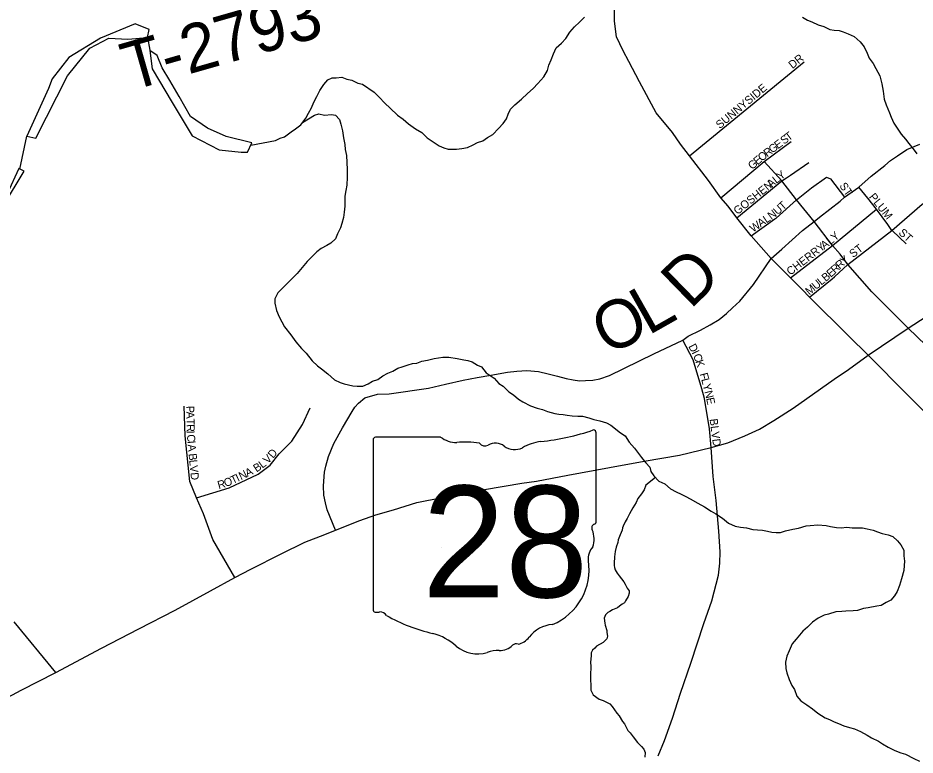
# Model space of a CAD drawing. Extents: x 1310247 to 1664935, y 235267 to 584339.
# Drawn here: x 1492962 to 1498565, y 450576 to 455176 of the extents above; entities that cross this region are included whole.
import ezdxf

# ---------------------------------------------------------------- set-up
doc = ezdxf.new("R2010")
doc.units = 0
for name, color, linetype in [('GM_X_County_Road', 7, 'Continuous'), ('GM_X_County_Road_Text', 7, 'Continuous'), ('GM_X_Minor_Lake', 7, 'Continuous'), ('GM_X_Minor_River', 7, 'Continuous'), ('GM_X_State_Location', 7, 'Continuous'), ('GM_X_State_Route', 7, 'Continuous'), ('GM_X_State_Shield', 7, 'Continuous'), ('GM_X_Township_Road', 7, 'Continuous'), ('GM_X_Township_Road_Text', 7, 'Continuous'), ('GM_X_Township_Subdivision', 7, 'Continuous'), ('GM_X_Township_Subdivision_Text', 7, 'Continuous')]:
    doc.layers.add(name, color=color, linetype=linetype)

msp = doc.modelspace()

# ---------------------------------------------------------------- linework, layer by layer
at = {"layer": 'GM_X_County_Road'}
for points in [[(1498271.8, 453072.2), (1498271.8, 453072.2), (1498150.5, 453190.1), (1497905.6, 453433.8), (1497860.1, 453481.4), (1497786.2, 453554.3), (1497667.3, 453674.3), (1497542.3, 453816), (1497452.5, 453928.5), (1497397.1, 454001), (1497351.5, 454054.3), (1497274.2, 454161.1), (1497156.5, 454316.3), (1497100.5, 454388.8), (1497050.5, 454461.6), (1496947.9, 454582.9), (1496843.1, 454776.9), (1496777.4, 454903.7), (1496741.4, 454971), (1496700.6, 455058.7), (1496688.1, 455155.7), (1496688.1, 455241.8)], [(1494945.5, 451978.8), (1494894.3, 452106.5), (1494883.4, 452150.8), (1494872.4, 452197.1), (1494869.8, 452255.2), (1494877.8, 452341.1), (1494884.7, 452379), (1494902.1, 452438.7), (1494935.9, 452520), (1494990.2, 452618.8), (1495050.5, 452719.6), (1495066.5, 452747.8), (1495088.1, 452772.2), (1495127.9, 452805.7), (1495208.1, 452828), (1495281.3, 452829.3), (1495526.7, 452864.9), (1495632.7, 452890.7), (1495742.8, 452915.8), (1495829.3, 452931.8), (1495916.5, 452947.2), (1496020.3, 452964.6), (1496078.9, 452972.3), (1496141, 452976.5), (1496213.5, 452968.8), (1496274.1, 452954.9), (1496332, 452939.5), (1496386.4, 452925.6), (1496430, 452917.6), (1496468.7, 452912.3), (1496506, 452912.7), (1496552.3, 452914.8), (1496596.3, 452923.1), (1496657.3, 452944), (1496934.1, 453080.7), (1497115.3, 453164.4), (1497148.6, 453189.3), (1497225.2, 453228.5), (1497284.8, 453260.2), (1497340.8, 453293.1), (1497387.6, 453331.4), (1497423.9, 453366.2), (1497471.3, 453408.3), (1497555.7, 453512.5), (1497667.3, 453674.3), (1497732.6, 453732.8), (1497861.2, 453850), (1497934.6, 453905.6), (1497968.9, 453931.7), (1498097.1, 454032.9), (1498124.7, 454056.8), (1498213.2, 454120.4), (1498290.7, 454187.7), (1498375.2, 454255.8), (1498411.2, 454285.5), (1498455.8, 454315.3), (1498512.9, 454355.9), (1498595.6, 454388.3)], [(1499099.8, 452242.3), (1498518.6, 452824.8), (1498271.8, 453072.2)]]:
    msp.add_lwpolyline(points, dxfattribs=at)
at = {"layer": 'GM_X_Minor_Lake'}
for points in [[(1493771.8, 455053.7), (1493780.9, 455103.6), (1493693.5, 455139.3), (1493477.5, 455049.4), (1493280.9, 454929), (1493176.1, 454796.8), (1493152.8, 454735.2), (1493018.6, 454437.4)], [(1493018.6, 454437.4), (1493074.4, 454426.3), (1493272.6, 454815), (1493412.2, 454986.5), (1493529.6, 455050.4), (1493649.5, 455044), (1493771.8, 455053.7), (1493780.9, 455103.6), (1493693.5, 455139.3), (1493477.5, 455049.4), (1493280.9, 454929), (1493176.1, 454796.8), (1493152.8, 454735.2), (1493018.6, 454437.4)], [(1493018.6, 454437.4), (1493074.4, 454426.3), (1493272.6, 454815), (1493412.2, 454986.5), (1493529.6, 455050.4), (1493649.5, 455044), (1493771.8, 455053.7)], [(1493786.2, 454975.3), (1493799.8, 454858.9), (1493925.5, 454648.2), (1494051.3, 454439.4), (1494219.6, 454352.1), (1494355.3, 454337.4), (1494395.4, 454338.6), (1494422.6, 454396.2), (1494263.3, 454435.3), (1494146.3, 454487.7), (1494039.8, 454561.8), (1493968.3, 454685.4), (1493910.3, 454784.6), (1493863.9, 454863.6)], [(1493786.4, 454973.1), (1493799.8, 454858.9), (1493925.5, 454648.2), (1494051.3, 454439.4), (1494219.6, 454352.1), (1494355.3, 454337.4), (1494395.4, 454338.6), (1494422.6, 454396.2), (1494263.3, 454435.3), (1494146.3, 454487.7), (1494039.8, 454561.8), (1493968.3, 454685.4), (1493910.3, 454784.6), (1493863.9, 454863.6)], [(1493863.9, 454863.6), (1493831.5, 454942.4), (1493786.4, 454973.1)], [(1492431.2, 454002.1), (1492871.5, 454005.6), (1493002, 454219.4), (1492968.4, 454236.1), (1492895.1, 454079.3), (1492796.5, 454053.1), (1492445, 454090)]]:
    msp.add_lwpolyline(points, dxfattribs=at)
at = {"layer": 'GM_X_Minor_River'}
for points in [[(1494416, 454382.3), (1494570.7, 454410.4), (1494599.2, 454425.7), (1494627.5, 454435), (1494668.4, 454466), (1494694.9, 454483.4), (1494729.7, 454508.5), (1494760.8, 454549.8), (1494777.7, 454581.4), (1494794.6, 454615), (1494809.5, 454650.7), (1494828.5, 454686.3), (1494847.5, 454723.9), (1494872.5, 454761.3), (1494897.3, 454788.7), (1494923.7, 454802.1), (1494949.7, 454801.4), (1494984, 454806.6), (1495015.7, 454793.8), (1495047.6, 454787), (1495085.2, 454768), (1495115.1, 454763.2), (1495186, 454713.4), (1495217.3, 454680.6), (1495254.4, 454643.6), (1495287.7, 454612.7), (1495332.7, 454569.5), (1495368.1, 454544.6), (1495401.4, 454515.7), (1495444.7, 454484.6), (1495484.2, 454461.6), (1495517.5, 454428.7), (1495549, 454407.9), (1495592.4, 454378.8), (1495622.1, 454366), (1495649.9, 454357.3), (1495700.1, 454358), (1495734.2, 454361.2), (1495770.5, 454368.3), (1495805, 454383.5), (1495831.4, 454398.8), (1495865.8, 454410), (1495894.4, 454429.3), (1495928.9, 454448.4), (1495964, 454485.6), (1495992.9, 454516.9), (1496013.7, 454546.5), (1496024.5, 454576.2), (1496039.3, 454605.9), (1496066, 454633.3), (1496107, 454668.3), (1496144.1, 454705.4), (1496179, 454736.6), (1496209.9, 454767.8), (1496247, 454809), (1496270.1, 454848.5), (1496276.9, 454880.3), (1496291.8, 454914), (1496306.8, 454951.7), (1496323.8, 454989.3), (1496356.7, 455018.5), (1496383.5, 455047.9), (1496408.6, 455087.3), (1496437.5, 455120.6), (1496470.3, 455149.8), (1496501.2, 455181.1)], [(1497862.4, 455181), (1497894, 455162.2), (1497919.8, 455151.6), (1497959.4, 455132.5), (1497995.2, 455121.6), (1498032.9, 455104.7), (1498058.8, 455100), (1498090.8, 455097.2), (1498116.6, 455088.6), (1498146.4, 455075.8), (1498184.1, 455060.8), (1498221.3, 455027.8), (1498246.5, 454995.2), (1498265.6, 454956.6), (1498278.8, 454924.3), (1498304, 454891.6), (1498319.2, 454861.2), (1498344.1, 454814.5), (1498356.8, 454764.1), (1498365.7, 454719.8), (1498372.4, 454669.6), (1498383.5, 454633.3), (1498404.3, 454584.7), (1498415.6, 454556.3), (1498432.7, 454519.9), (1498457.8, 454481.2), (1498479, 454450.6), (1498504.3, 454419.9), (1498525.7, 454393.4), (1498552.8, 454358.6), (1498576.1, 454328)], [(1493771.8, 455053.7), (1493786.2, 454975.3)], [(1494740.3, 454522.6), (1494813.4, 454568.5), (1494841.7, 454577.8), (1494877.6, 454568.9), (1494919.8, 454573.9), (1494945.7, 454569.2), (1494971.1, 454542.5), (1494978.3, 454512.3), (1494989.3, 454472), (1494996.2, 454427.8), (1495003.1, 454385.5), (1495006.4, 454355.4), (1495013.4, 454317.2), (1495016.3, 454273), (1495019.2, 454230.9), (1495017.9, 454182.9), (1495016.6, 454132.8), (1495009.8, 454099), (1495002.8, 454063.1), (1495003.9, 454027), (1495003.2, 454001), (1495000.2, 453963), (1494995.4, 453931.1), (1494984.4, 453893.3), (1494975.7, 453865.5), (1494958.6, 453827.9), (1494945.8, 453798.2), (1494917.1, 453770.8), (1494890.6, 453755.5), (1494856, 453736.3), (1494829.5, 453717), (1494798.6, 453685.7), (1494767.8, 453656.4), (1494705.7, 453581.9), (1494676.9, 453552.5), (1494646, 453521.3), (1494617.2, 453492), (1494586.3, 453460.7), (1494567.3, 453423.1), (1494566.6, 453395.1), (1494577.4, 453350.8), (1494594.4, 453310.3), (1494626.9, 453247.4), (1494665.7, 453198.3), (1494698.7, 453155.5), (1494733.6, 453112.5), (1494763, 453083.8), (1494799.9, 453036.8), (1494833.1, 453003.9), (1494858.7, 452987.2), (1494898, 452954.2), (1494939.1, 452917.1), (1494974.8, 452900.2), (1495000.6, 452891.6), (1495026.5, 452886.9), (1495054.4, 452880.2), (1495080.4, 452877.5), (1495116.5, 452878.6), (1495148.9, 452891.8), (1495175.5, 452909.2), (1495209.8, 452920.4), (1495240.4, 452941.6), (1495273, 452958.8), (1495303.4, 452972.1), (1495333.9, 452989.4), (1495362.2, 452998.7), (1495398.6, 453011.8), (1495426.9, 453019.1), (1495453, 453022.4), (1495485.4, 453033.6), (1495519.7, 453040.8), (1495562, 453049.7), (1495588.2, 453055.1), (1495616.3, 453058.4), (1495652.5, 453059.5), (1495706.3, 453050.1), (1495746.3, 453043.1), (1495772.2, 453038.5), (1495798, 453029.8), (1495831.6, 453008.9), (1495857.4, 452998.3), (1495886.5, 452961.5), (1495935.7, 452928.2), (1495965, 452895.4), (1495992.6, 452878.7), (1496027.7, 452841.8), (1496057.3, 452823), (1496088.7, 452796.2), (1496116.3, 452779.5), (1496163.8, 452756.3), (1496205.6, 452741.2), (1496237.4, 452732.4), (1496269.1, 452719.6), (1496315, 452708.4), (1496340.9, 452703.8), (1496366.9, 452701.1), (1496392.8, 452696.5), (1496422.8, 452693.7), (1496458.9, 452690.8), (1496488.9, 452690), (1496526.8, 452681.1)], [(1492974.9, 454232.8), (1493018.6, 454437.4)], [(1496526.8, 452681.1), (1496558.6, 452670.3), (1496596.4, 452661.3), (1496638.2, 452648.3), (1496665.9, 452635.5), (1496724.8, 452586), (1496754.4, 452567.2), (1496779.4, 452528.6), (1496812.6, 452491.7), (1496857.1, 452432.5), (1496884.3, 452399.8), (1496907.7, 452373.1), (1496915, 452344.9), (1496934.4, 452318.4), (1496965.6, 452285.6), (1497003.2, 452268.6), (1497038.5, 452237.7), (1497072.1, 452218.8), (1497103.8, 452204), (1497133.5, 452189.2), (1497161.2, 452174.5), (1497208.6, 452147.3), (1497250.1, 452124.2), (1497291.5, 452097.1), (1497321.1, 452080.4), (1497362.5, 452053.3), (1497399.8, 452022.3), (1497441.5, 452005.3), (1497475.4, 451998.4), (1497511.4, 451993.5), (1497551.2, 451984.5), (1497581.2, 451981.8), (1497613.2, 451978.9), (1497643.1, 451972.2), (1497671.1, 451967.5), (1497697, 451964.8), (1497725.1, 451964.1), (1497755.5, 451975.4), (1497801.8, 451986.2), (1497836.1, 451991.4), (1497884.6, 452006.2), (1497910.7, 452009.5), (1497956.9, 452012.4), (1498008.9, 452009.1), (1498036.8, 452002.4), (1498074.7, 451995.4), (1498102.8, 451994.7), (1498138.9, 451997.8), (1498172.9, 451995), (1498237.1, 451993.3), (1498265, 451988.6), (1498302.9, 451979.7), (1498330.7, 451969), (1498360.5, 451958.2), (1498396.3, 451951.3), (1498426.1, 451940.5), (1498455.5, 451913.8), (1498476.9, 451887.2), (1498494.1, 451854.7), (1498495.2, 451818.6), (1498498.3, 451786.5), (1498497.6, 451758.5), (1498494.8, 451728.5), (1498479.4, 451674.8), (1498468.4, 451635.1), (1498453.4, 451597.4), (1498436.6, 451569.8), (1498413.8, 451542.3), (1498385.4, 451529), (1498352.9, 451509.8), (1498326.7, 451504.4), (1498272.3, 451493.8), (1498242.1, 451490.5), (1498205.7, 451477.4), (1498177.6, 451476.1), (1498133.4, 451473.2), (1498107.3, 451471.9), (1498071.1, 451468.8), (1498024.7, 451455.9), (1497996.4, 451448.6), (1497959.9, 451429.5), (1497925.1, 451404.3), (1497892.3, 451375.1), (1497863.6, 451349.8), (1497822.2, 451298.8), (1497797.3, 451269.4), (1497778.2, 451225.8), (1497763.3, 451192.1), (1497756.3, 451156.2), (1497757.3, 451116.2), (1497764.6, 451090), (1497779.6, 451047.5), (1497794.7, 451011.1), (1497812, 450984.6), (1497827, 450944.2), (1497852.3, 450913.5), (1497889.7, 450888.5), (1497925.2, 450863.6), (1497958.6, 450836.8), (1498003.9, 450807.6), (1498029.8, 450798.9)], [(1496943.2, 452309.1), (1496883.7, 452260), (1496872.9, 452230.3), (1496856.3, 452206.7), (1496833.5, 452177.2), (1496822.8, 452151.5), (1496801.9, 452118), (1496780.9, 452080.5), (1496766.2, 452052.8), (1496753.6, 452031.1), (1496742.9, 452005.3), (1496738.6, 451993.4), (1496736.2, 451979.5), (1496723.4, 451949.8), (1496710.6, 451920), (1496708.2, 451902.1), (1496697.4, 451874.3), (1496692.7, 451846.4), (1496687.8, 451812.5), (1496684.9, 451774.5), (1496686.5, 451758.4), (1496688.2, 451746.4), (1496691.8, 451732.2), (1496705.3, 451711.9), (1496716.9, 451693.5), (1496746, 451656.7), (1496753.7, 451642.5), (1496767.1, 451618.1), (1496778.7, 451599.8), (1496780.3, 451585.7), (1496773.8, 451565.8), (1496757.1, 451538.2), (1496750.8, 451526.4), (1496736.5, 451516.8), (1496720.1, 451505.2), (1496705.8, 451495.5), (1496675.4, 451482.3), (1496659.1, 451472.7), (1496646.9, 451465), (1496632.5, 451451.4), (1496624, 451429.6), (1496627.2, 451399.4), (1496628.9, 451387.4), (1496640.1, 451353), (1496639.8, 451341), (1496645.2, 451318.8), (1496640.7, 451300.9), (1496618.1, 451277.5), (1496575.4, 451254.6), (1496565.1, 451242.8), (1496550.7, 451231.2), (1496542.2, 451213.4), (1496541.8, 451197.3), (1496538.7, 451153.4), (1496540.2, 451131.3), (1496538.7, 451073.2), (1496538, 451047.2), (1496539.1, 451011.1), (1496540.4, 450981.1), (1496553.7, 450952.7), (1496593.1, 450925.6), (1496616.9, 450917), (1496646.6, 450902.1), (1496658.5, 450895.8), (1496674.1, 450879.4), (1496703.1, 450836.6), (1496716.7, 450820.2), (1496737.9, 450785.6), (1496749.6, 450771.3), (1496770.6, 450728.6), (1496786.2, 450714.2), (1496803.7, 450689.7), (1496830.9, 450655), (1496856.3, 450630.3), (1496871.9, 450613.8), (1496879.4, 450591.6), (1496876.7, 450563.6)], [(1498029.8, 450798.9), (1498059.4, 450784.1), (1498087.2, 450773.4), (1498120.9, 450758.6), (1498154.7, 450747.7), (1498186.6, 450738.9), (1498224.3, 450724), (1498265.8, 450700.9), (1498293.4, 450684.2), (1498337, 450663), (1498362.6, 450646.4), (1498396.1, 450625.5), (1498437.7, 450604.4), (1498475.4, 450589.5), (1498505.2, 450580.7), (1498556.7, 450555.4), (1498592.4, 450538.5)]]:
    msp.add_lwpolyline(points, dxfattribs=at)
at = {"layer": 'GM_X_State_Route'}
for points in [[(1498060.5, 452920.7), (1498149.1, 452981.5), (1498271.8, 453072.2), (1498354.5, 453128), (1498521.5, 453239.6), (1498788.5, 453412.5), (1498949.6, 453530.5), (1499012, 453583), (1499090.7, 453649.1), (1499131.4, 453688.9)], [(1497292.1, 452495.9), (1497395.7, 452525.3), (1497501.5, 452567.6), (1497594.4, 452610), (1497683.8, 452662.9), (1497803.8, 452740.5), (1497974.3, 452861.7), (1498060.5, 452920.7)], [(1494416.6, 451735.2), (1494606.8, 451832.7), (1494754.9, 451904.5), (1494879, 451953.1), (1494945.5, 451978.8), (1495097.3, 452039.6), (1495198.3, 452075), (1495307.1, 452106.3), (1495454.2, 452152), (1495611.7, 452182.7), (1495876.7, 452232.9), (1496108.2, 452271.9), (1496201.6, 452285.8), (1496396.8, 452322.1), (1496657.6, 452369.5), (1496873.8, 452410.6), (1497092.8, 452446.7), (1497292.1, 452495.9)], [(1496961.1, 450571.6), (1497001, 450666.1), (1497050.6, 450807.1), (1497100.6, 450962.1), (1497165.1, 451148.9), (1497245.7, 451397.3), (1497296.7, 451539.1), (1497338.4, 451699.5), (1497345.7, 451773.2), (1497348.5, 451845.1), (1497339.2, 451973.6), (1497322.7, 452164.2), (1497305.1, 452314.7), (1497292.1, 452495.9)], [(1492495.7, 450725), (1492755.6, 450860.1), (1492981.6, 450980.6), (1493198.9, 451090.7), (1493483.7, 451243.7), (1493717.4, 451364.5), (1493944.5, 451480), (1494165.1, 451600.1), (1494317.8, 451684.6), (1494416.6, 451735.2)]]:
    msp.add_lwpolyline(points, dxfattribs=at)
at = {"layer": 'GM_X_State_Shield'}
for p, q in [((1495180.8, 452542.5), (1495180.8, 451485.9)), ((1495602.2, 452560.7), (1495194.5, 452560.7)), ((1496573, 452034.2), (1496573, 452586.9)), ((1496572.8, 452034.3), (1496573, 452034.2))]:
    msp.add_line(p, q, dxfattribs=at)
for centre, radius, start, end in [((1496077.1, 454001.3), 1476.4, 275.8445, 288.9065), ((1496557.5, 452589.2), 15.5, 351.8621, 97.738), ((1495196.8, 452544.8), 16.1, 98.1301, 188.1301), ((1495699.3, 452683.4), 156.4, 231.6195, 271.1119), ((1496265.4, 452238), 297, 97.3462, 120.7689), ((1495751.2, 451967.5), 561.6, 80.4867, 94.9883), ((1495878.7, 452550.3), 45.1, 219.7921, 297.1024), ((1495944.9, 452428.1), 93.8, 54.4667, 119.1411), ((1496066, 452595.6), 112.9, 233.8562, 294.8282), ((1496556.4, 452032), 16.6, 289.6038, 7.7341), ((1496569.4, 451993.6), 24, 107.944, 210.337), ((1496416.8, 451923.7), 144, 340.033, 23.6496), ((1496628.5, 451802.8), 104.8, 136.8065, 186.9296), ((1496159.8, 451732.5), 369.3, 292.3089, 8.9858), ((1495196.9, 451483.6), 16.3, 171.9584, 258.3066), ((1495199.4, 451591.7), 124.2, 267.339, 280.6039), ((1495224.8, 451424.9), 44.8, 29.7484, 93.2717), ((1495790.1, 452374.3), 1066.1, 240.4129, 257.1985), ((1496315.5, 451189.2), 202.2, 94.4031, 142.5768), ((1495472.2, 451011.2), 333.6, 47.1842, 75.836), ((1496059.2, 451383.5), 119.3, 282.8732, 323.2771), ((1495833, 451419.7), 211.7, 230.7004, 286.2918), ((1495970.7, 451340.6), 112.8, 268.777, 315.5493), ((1496072.8, 451238.2), 31.8, 65.7517, 132.6484), ((1495955.3, 451054.4), 173.9, 85.6951, 111.2099)]:
    msp.add_arc(centre, radius, start, end, dxfattribs=at)
at = {"layer": 'GM_X_Township_Road'}
msp.add_lwpolyline([(1493198.9, 451090.7), (1492939.5, 451407.5)], dxfattribs=at)
at = {"layer": 'GM_X_Township_Subdivision'}
for points in [[(1497156.5, 454316.3), (1497871.4, 454901.7)], [(1497351.5, 454054.3), (1497623.1, 454280.8), (1497791.5, 454405.1)], [(1497934.6, 453905.6), (1497825.5, 454041.4), (1497732.8, 454158.4), (1497623.1, 454280.8)], [(1497761.2, 454177.2), (1497787.2, 454194.3), (1497900.9, 454274)], [(1497452.5, 453928.5), (1497732.8, 454158.4), (1497761.2, 454177.2)], [(1497689.8, 453921.3), (1497697.3, 453926.7), (1497825.5, 454041.4), (1497919, 454115.7), (1498012.1, 454183), (1498037.2, 454172.8), (1498124.7, 454056.8)], [(1498425, 453846.4), (1498420.8, 453850.4), (1498395.2, 453887.4), (1498324.3, 453982.6), (1498269, 454051.6), (1498213.2, 454120.4)], [(1498062.1, 453561), (1498145.6, 453637.8), (1498420.8, 453850.4), (1498609.9, 454013.7), (1498649.2, 454036.8)], [(1497786.2, 453554.3), (1498050, 453755.9), (1498324.3, 453982.6)], [(1497542.3, 453816), (1497689.8, 453921.3)], [(1498521.5, 453239.6), (1498294.6, 453465.9), (1498145.6, 453637.8), (1498096.5, 453701.9), (1498050, 453755.9), (1497934.6, 453905.6)], [(1498508.9, 453767), (1498425, 453846.4)], [(1497905.6, 453433.8), (1498046.6, 453546.8), (1498062.1, 453561)], [(1498796.3, 452970.5), (1498764.2, 453002.7), (1498633, 453134.3), (1498521.5, 453239.6)], [(1497292.1, 452495.9), (1497280.3, 452612.8), (1497250, 452800.3), (1497232.3, 452861.9), (1497178.5, 453042.4), (1497115.3, 453164.4)], [(1494317.8, 451684.6), (1494180, 451922.2), (1494121.3, 452080.6), (1494077.3, 452180.3), (1494036.2, 452283), (1494006.9, 452567.5), (1494001, 452752.3)], [(1494077.3, 452180.3), (1494281.2, 452244.1), (1494461.5, 452329.9), (1494537.8, 452385.6), (1494593.5, 452456), (1494672.7, 452535.2), (1494740.2, 452637.9), (1494787.1, 452743.5)]]:
    msp.add_lwpolyline(points, dxfattribs=at)

# ---------------------------------------------------------------- texts
at = {"layer": 'GM_X_County_Road_Text'}
for s, rotation, p in [('D', 44.2397, (1497161.1, 453352.8)), ('L', 29.5366, (1496898.8, 453191.9)), ('O', 25.6071, (1496640.8, 453067.4))]:
    msp.add_text(s, height=300, rotation=rotation, dxfattribs=at).set_placement(p)
at = {"layer": 'GM_X_State_Location'}
for s in ['s', 'r']:
    msp.add_text(s, height=1, dxfattribs=at).set_placement((1495861.2, 451944))
msp.add_text('28', height=1, rotation=0, dxfattribs=at).set_placement((1495609.4, 451871.2))
at = {"layer": 'GM_X_State_Shield'}
msp.add_text('28', height=696.1, dxfattribs=at).set_placement((1495487.7, 451560.4))
at = {"layer": 'GM_X_Township_Road_Text'}
msp.add_text('T-2793', height=300, rotation=15.948, dxfattribs=at).set_placement((1493662.1, 454718.6))
at = {"layer": 'GM_X_Township_Subdivision_Text'}
for s, rotation, p in [('DR', 38.6634, (1497799.1, 454855.9)), ('SUNNYSIDE', 39.8967, (1497345.7, 454481.7)), ('S', 36.859, (1497746.9, 454384.4)), ('T', 36.8751, (1497775.1, 454405.5)), ('G', 36.8743, (1497673, 454329)), ('E', 36.859, (1497708.2, 454355.4)), ('O', 38.5096, (1497607.2, 454278)), ('R', 36.9379, (1497641.4, 454305.2)), ('G', 41.1181, (1497548, 454226.4)), ('E', 40.9983, (1497581.1, 454255.3)), ('Y', 38.8489, (1497726.9, 454161.4)), ('GOSHEN', 38.5013, (1497455.9, 453945.1)), ('A', 37.4207, (1497662.9, 454112.4)), ('L', 37.455, (1497697.9, 454139.2)), ('ST', 304.7022, (1498089.9, 454127.9)), ('PLUM', 308.6634, (1498274.3, 454058)), ('U', 41.5278, (1497706, 453943.4)), ('T', 41.8243, (1497739.1, 453972.7)), ('L', 34.561, (1497636.6, 453892.9)), ('N', 36.8828, (1497667.4, 453914.2)), ('W', 34.5622, (1497553.3, 453835.5)), ('A', 34.5569, (1497600.4, 453867.9)), ('Y', 40.1419, (1498063.5, 453779.9)), ('ST', 317.4879, (1498458.1, 453830.3)), ('CHERRY', 37.6954, (1497786, 453566.8)), ('A', 36.2491, (1497997.5, 453729.7)), ('L', 38.4305, (1498034.6, 453757)), ('ST', 37.5629, (1498177.6, 453676.8)), ('R', 43.1103, (1498095, 453605.1)), ('Y', 41.0708, (1498123.5, 453631.9)), ('E', 41.2087, (1498038.2, 453553.6)), ('R', 43.1875, (1498066.1, 453578)), ('U', 39.4893, (1497945.3, 453477)), ('L', 39.5223, (1497979.3, 453505)), ('B', 39.5133, (1498006.5, 453527.4)), ('M', 39.5047, (1497904.6, 453443.4)), ('D', 297.7623, (1497147.7, 453126.4)), ('I', 295.9842, (1497168.1, 453087.8)), ('C', 292.4278, (1497177.4, 453068.7)), ('K', 288.8715, (1497192.2, 453032.9)), ('F', 284.7783, (1497220.1, 452954.5)), ('L', 284.7962, (1497229, 452920.5)), ('Y', 284.7836, (1497238, 452886.4)), ('N', 284.1529, (1497249.2, 452844)), ('E', 281.9421, (1497259.9, 452801.9)), ('P', 271.3932, (1494012.8, 452754.3)), ('A', 271.4012, (1494013.7, 452719.1)), ('T', 271.3932, (1494014.7, 452675.1)), ('BLVD', 277.499, (1497281.8, 452672.2)), ('R', 271.4069, (1494015.6, 452639.9)), ('I', 272.0239, (1494016.6, 452599.8)), ('C', 274.3172, (1494017.5, 452575.6)), ('I', 275.3325, (1494020.5, 452535.2)), ('A', 275.4383, (1494022.6, 452513.1)), ('D', 49.9165, (1494555.7, 452424.2)), ('B', 275.4355, (1494028, 452456.2)), ('V', 46.2102, (1494522.9, 452389.9)), ('L', 275.4442, (1494031.8, 452416.8)), ('V', 275.4279, (1494035.1, 452381.7)), ('A', 26.1016, (1494395.1, 452310.2)), ('B', 33.0182, (1494452, 452339)), ('L', 37.1113, (1494488.4, 452362.9)), ('D', 275.4383, (1494039.3, 452337.9)), ('O', 21.4728, (1494259.2, 452247.8)), ('T', 25.9835, (1494304.1, 452265.7)), ('I', 26.0969, (1494335.9, 452281.2)), ('N', 26.1016, (1494355.6, 452290.8)), ('R', 16.2223, (1494216.5, 452235.2))]:
    msp.add_text(s, height=50, rotation=rotation, dxfattribs=at).set_placement(p)

doc.saveas('drawing.dxf')
